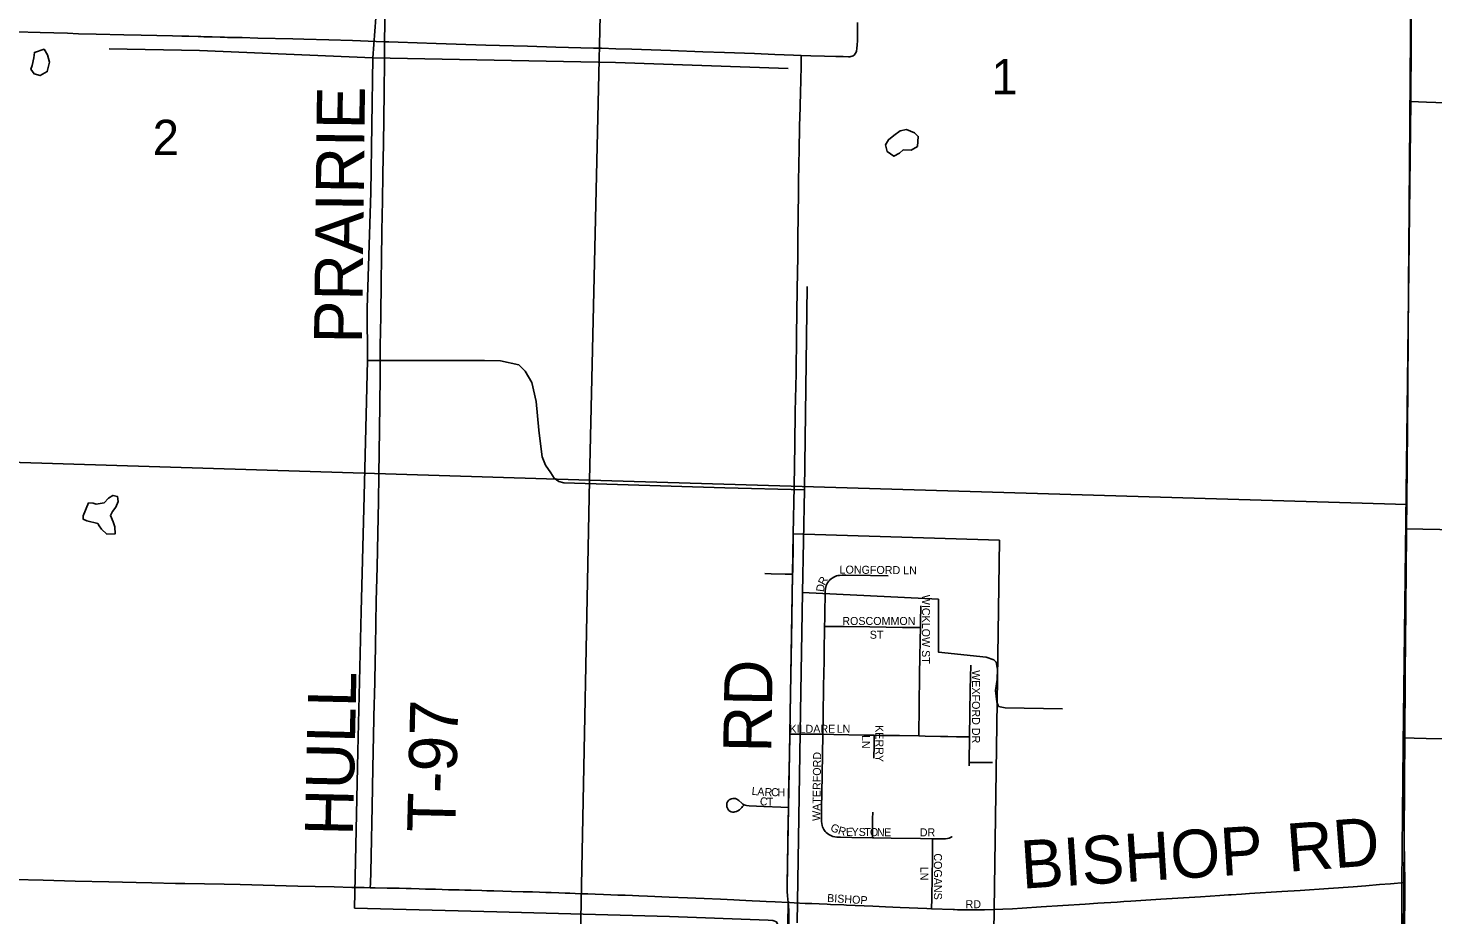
# Model space of a CAD drawing. Extents: x 1443599 to 1910620, y 1028088 to 1361369.
# Drawn here: x 1644059 to 1652833, y 1243505 to 1249043 of the extents above; entities that cross this region are included whole.
import ezdxf

# ---------------------------------------------------------------- set-up
doc = ezdxf.new("R2010")
doc.units = 0
for name, color, linetype in [('GM_X_City_Street', 7, 'Continuous'), ('GM_X_City_Street_Text', 7, 'Continuous'), ('GM_X_Corporation', 7, 'Continuous'), ('GM_X_County_Road', 7, 'Continuous'), ('GM_X_County_Road_Text', 7, 'Continuous'), ('GM_X_Minor_Lake', 7, 'Continuous'), ('GM_X_Minor_River', 7, 'Continuous'), ('GM_X_Section', 7, 'Continuous'), ('GM_X_Section_Text', 7, 'Continuous'), ('GM_X_State_Route', 7, 'Continuous'), ('GM_X_Township', 7, 'Continuous'), ('GM_X_Township_Road', 7, 'Continuous'), ('GM_X_Township_Road_Text', 7, 'Continuous'), ('GM_X_Township_Subdivision', 7, 'Continuous'), ('GM_X_Township_Subdivision_Text', 7, 'Continuous')]:
    doc.layers.add(name, color=color, linetype=linetype)

msp = doc.modelspace()

# ---------------------------------------------------------------- linework, layer by layer
at = {"layer": 'GM_X_City_Street'}
for points in [[(1649034, 1245307.2), (1649034.8, 1245357.3), (1649035.3, 1245380.2), (1649035.5, 1245396.7), (1649035.7, 1245409.8), (1649035.9, 1245419.8), (1649036, 1245426.2), (1649036.2, 1245446), (1649036.6, 1245459.1), (1649036.5, 1245469), (1649036.5, 1245482.2), (1649037.1, 1245491.8), (1649037.3, 1245511.4), (1649038.2, 1245527.5), (1649040, 1245543.3), (1649041.8, 1245552.5), (1649044.5, 1245561.5), (1649048, 1245570.1), (1649052.4, 1245578.4), (1649056.9, 1245584.6), (1649062.1, 1245591.1), (1649067.3, 1245596.8)], [(1649067.3, 1245596.8), (1649074.7, 1245603.3), (1649081.6, 1245609), (1649091.1, 1245615.1), (1649099.5, 1245619.1), (1649108.2, 1245622.2), (1649117.4, 1245624.3), (1649126.8, 1245625.7), (1649142.8, 1245626.6), (1649165.5, 1245626.9), (1649319.6, 1245624.1), (1649431.2, 1245622.4)], [(1649632.2, 1245300.5), (1649632.7, 1245333.8), (1649635, 1245435.4)], [(1649023, 1244633.2), (1649025, 1244747.3), (1649027.9, 1244934.2), (1649030.5, 1245091.6), (1649031.7, 1245170.3), (1649033.5, 1245278.5), (1649034, 1245307.2)], [(1649034, 1245307.2), (1649042.2, 1245307.2), (1649088.2, 1245307.1), (1649156.4, 1245307), (1649316.8, 1245304.5), (1649519.8, 1245301.1), (1649628.5, 1245300.5), (1649632.2, 1245300.5)], [(1649622.7, 1244623), (1649622.8, 1244626.5), (1649624.5, 1244809.3), (1649627.6, 1245009.2), (1649629.2, 1245114.1), (1649630.9, 1245219), (1649632.2, 1245300.5)], [(1649938.9, 1244617.6), (1649943.9, 1244915.1), (1649946.9, 1245065.9)], [(1648816.4, 1244635), (1648828.7, 1244634.9), (1648841, 1244634.8), (1648999.2, 1244633.6), (1649023, 1244633.2)], [(1649036.7, 1244027.2), (1649029.3, 1244038.1), (1649024.8, 1244046.2), (1649021.1, 1244054.8), (1649018.4, 1244063.7), (1649015.8, 1244076), (1649014.6, 1244088.6), (1649014.3, 1244104.8), (1649014.9, 1244170.2), (1649018.9, 1244373.5), (1649021, 1244517.8), (1649022.7, 1244619.4), (1649023, 1244633.2)], [(1649023, 1244633.2), (1649091.1, 1244632), (1649278.1, 1244628.3), (1649342.9, 1244627.1)], [(1649341.4, 1244483.4), (1649342.9, 1244564.7), (1649342.9, 1244597.1), (1649342.9, 1244627.1)], [(1649342.9, 1244627.1), (1649376.6, 1244626.5), (1649501.3, 1244625.2), (1649622.7, 1244623)], [(1649622.7, 1244623), (1649662.2, 1244622.2), (1649757.3, 1244620.2), (1649803.2, 1244619.7), (1649857.9, 1244618.2), (1649923.5, 1244617.7), (1649938.9, 1244617.6)], [(1649936.1, 1244456.8), (1649938.9, 1244617.6)], [(1649935.8, 1244436.2), (1649936.1, 1244456.8)], [(1649936.1, 1244456.8), (1649966.1, 1244456.6), (1650065.3, 1244456.1), (1650081.9, 1244456.1)], [(1649332.6, 1243987.2), (1649332.7, 1243990.8), (1649333.4, 1244044.6), (1649333.4, 1244070.1), (1649334, 1244105.9), (1649334.6, 1244146.1)], [(1649036.7, 1244027.2), (1649043.3, 1244020.3), (1649052, 1244012.8), (1649059.5, 1244007.3), (1649067.6, 1244002.7), (1649076.1, 1243998.8), (1649084.9, 1243995.8), (1649097.1, 1243993.1), (1649109.7, 1243991.5), (1649132.3, 1243990.4), (1649204.2, 1243989), (1649332.6, 1243987.2)], [(1649707.4, 1243980.6), (1649734.9, 1243980), (1649767.4, 1243979.9), (1649780.3, 1243980.4), (1649786.6, 1243980.9), (1649789.9, 1243980.9), (1649802.4, 1243982.7), (1649811.5, 1243985.1), (1649820.2, 1243988.5), (1649828.5, 1243992.7), (1649831.1, 1243994.3)], [(1649332.6, 1243987.2), (1649342, 1243987), (1649450, 1243984.9), (1649633.5, 1243982.2), (1649707.4, 1243980.6)], [(1649702.4, 1243544), (1649703.8, 1243607.1), (1649706.7, 1243748.9), (1649708.8, 1243854.2), (1649707.6, 1243969), (1649707.4, 1243980.6)], [(1648806.2, 1243582.7), (1648811.9, 1243582.5), (1648817.5, 1243582.2), (1648843.7, 1243580.8), (1648912.4, 1243577.3), (1648955, 1243575.6), (1649000.9, 1243573.8), (1649050, 1243571.8), (1649069.8, 1243571)], [(1649069.8, 1243571), (1649154.9, 1243567.4), (1649170, 1243566.8)], [(1649170, 1243566.8), (1649335.2, 1243560.4), (1649413.9, 1243556.8), (1649505.7, 1243552.6), (1649672.8, 1243545.2), (1649702.4, 1243544)], [(1649702.4, 1243544), (1649836.6, 1243538.8), (1649845, 1243538.5)], [(1649845, 1243538.5), (1649863.7, 1243538), (1649889, 1243537.2), (1649964.4, 1243536.4), (1650033.1, 1243537.1), (1650093.2, 1243538.6)]]:
    msp.add_lwpolyline(points, dxfattribs=at)
at = {"layer": 'GM_X_Corporation'}
msp.add_lwpolyline([(1648767.5, 1240933.7), (1648806.2, 1243582.8), (1648802.2, 1243623.6), (1648800.4, 1243650.6), (1648799.8, 1243698.5), (1648807.9, 1244176.6), (1648816.3, 1244635), (1648834, 1245632.3), (1648837.5, 1245885.7), (1650126.1, 1245844.6), (1650093.2, 1243538.6), (1650053.4, 1240893.8)], dxfattribs=at)
at = {"layer": 'GM_X_County_Road'}
for points in [[(1643563.9, 1243734.5), (1643597.6, 1243733.9), (1643712.5, 1243731.7), (1643827.4, 1243729), (1643968.4, 1243725.9), (1644152.2, 1243721.7), (1644352.3, 1243716.7), (1644562.3, 1243711.8), (1644732.9, 1243707.2), (1644831.4, 1243705), (1644979, 1243702.1), (1645038, 1243701), (1645284.2, 1243696.7), (1645382.7, 1243694.4), (1645743.6, 1243684.5), (1645851.8, 1243682.2), (1645969.9, 1243679.7), (1646081.5, 1243677.4), (1646157, 1243675.8), (1646195.5, 1243674.9)], [(1646195.5, 1243674.9), (1646225.9, 1243674.3), (1646301.4, 1243672.9), (1646376.9, 1243671.4), (1646419.5, 1243670.4), (1646452.3, 1243669.4), (1646501.5, 1243667.9), (1646540.9, 1243666.8), (1646603.2, 1243665.1), (1646645.9, 1243664), (1646685.2, 1243663), (1646750.8, 1243661.2), (1646786.9, 1243660.2), (1646826.3, 1243659.2), (1646891.9, 1243657.5), (1646924.7, 1243656.7), (1646967.4, 1243655.5), (1647023.1, 1243654), (1647078.9, 1243652.4), (1647151.1, 1243650.4), (1647210.2, 1243648.5), (1647252.8, 1243647.1), (1647292.2, 1243645.7), (1647325, 1243644.6), (1647374.2, 1243642.8), (1647413.5, 1243641.3), (1647443.1, 1243640.3), (1647475.8, 1243639.1), (1647515.2, 1243637.6), (1647554.5, 1243636.3), (1647600.5, 1243634.6), (1647653, 1243632.8), (1647698.9, 1243631.1), (1647741.5, 1243629.6), (1647787.5, 1243627.9), (1647833.4, 1243626.1), (1647872.7, 1243624.5), (1647928.5, 1243622.4), (1648062.9, 1243616.8), (1648177.7, 1243611.8), (1648282.6, 1243608), (1648384.3, 1243604), (1648466.3, 1243600.1), (1648502.3, 1243598.1), (1648541.7, 1243595.7), (1648581, 1243593.4), (1648630.1, 1243590.6), (1648669.4, 1243588.9), (1648725.1, 1243586.7), (1648806.2, 1243582.7)], [(1650093.2, 1243538.6), (1650147.8, 1243540.4), (1650206.6, 1243543.4), (1650268.6, 1243547.4), (1650386.5, 1243555.9), (1650520.9, 1243564.2), (1650661.7, 1243573.3), (1650740.1, 1243578.5), (1650861.4, 1243585.8), (1650903.9, 1243588.4), (1650946.6, 1243591), (1651133.2, 1243602.8), (1651310.1, 1243614.4), (1651382.3, 1243619.2), (1651503.5, 1243626.5), (1651555.9, 1243629.8), (1651572.3, 1243630.8), (1651637.8, 1243635.1), (1651687, 1243638.4), (1651890.1, 1243651.2), (1652004.8, 1243658.7), (1652181.7, 1243670.1), (1652335.5, 1243681.6), (1652414.1, 1243687.6), (1652499.1, 1243694.5), (1652567.9, 1243699.9), (1652657.2, 1243706.9)]]:
    msp.add_lwpolyline(points, dxfattribs=at)
at = {"layer": 'GM_X_Minor_Lake'}
for p, q in [((1644093.9, 1248857.7), (1644085, 1248809.7)), ((1649505.7, 1248400.7), (1649467.1, 1248373.3)), ((1644435.7, 1246077.8), (1644402.1, 1245998.1))]:
    msp.add_line(p, q, dxfattribs=at)
for points in [[(1644085, 1248809.7), (1644076.5, 1248785.8), (1644096, 1248757.3), (1644133.9, 1248746.6), (1644178.4, 1248771.8), (1644191.5, 1248829.8), (1644180.4, 1248876.1), (1644159, 1248910.6), (1644098.6, 1248891.7), (1644093.9, 1248857.7)], [(1649467.1, 1248373.3), (1649432.5, 1248345.9), (1649413.9, 1248314.1), (1649425.1, 1248271.7), (1649466.6, 1248242.9), (1649501, 1248262.3), (1649525.5, 1248281.9), (1649575.5, 1248281), (1649614, 1248304.3), (1649619.2, 1248366.4), (1649595.6, 1248388.9), (1649545.9, 1248409.9), (1649505.7, 1248400.7)], [(1644402.1, 1245998.1), (1644403.7, 1245976), (1644425.5, 1245965.6), (1644493.4, 1245950.3), (1644503.1, 1245936), (1644516.7, 1245913.7), (1644550.2, 1245883), (1644602.3, 1245884), (1644601.1, 1245928.2), (1644589.7, 1245960.5), (1644572.4, 1245998.9), (1644584.9, 1246024.8), (1644607.5, 1246052.5), (1644622.1, 1246086.3), (1644616.7, 1246118.5), (1644588.8, 1246125.1), (1644560.4, 1246107.5), (1644533.8, 1246077.9), (1644483.6, 1246070.8), (1644465.7, 1246077.2), (1644435.7, 1246077.8)]]:
    msp.add_lwpolyline(points, dxfattribs=at)
at = {"layer": 'GM_X_Minor_River'}
for points in [[(1646230, 1249106.4), (1646211.2, 1248858), (1646199.2, 1248017.3), (1646177.5, 1247295.2), (1646179.3, 1246968.1), (1646157.2, 1246121.6), (1646139.5, 1245399.4), (1646118.9, 1244526.8), (1646098.2, 1243547.8), (1646987.2, 1243525.1), (1648064.3, 1243494.8), (1648680.9, 1243473.1), (1648710.8, 1243470.6), (1648732.7, 1243462.1), (1648740.5, 1243447.9), (1648736.6, 1243034.6), (1648710, 1242160.1), (1648687.7, 1241303.5), (1648672.7, 1240517.1), (1648662.8, 1240206.2), (1648660.5, 1240188.1), (1648642.2, 1240178.4), (1648598.3, 1240187.3), (1647438.7, 1240195)], [(1648806, 1248791.1), (1647727, 1248827.4), (1646211.2, 1248858), (1645128.4, 1248902.4), (1644565.7, 1248913)], [(1648862.8, 1243455.7), (1648883.9, 1244773.8), (1648896, 1245518.2), (1648908.2, 1246160.2), (1648924.4, 1247430.2)], [(1646179.3, 1246968.1), (1646910.4, 1246966.4), (1647008.5, 1246964.5), (1647124.2, 1246940.3), (1647163.6, 1246901.4), (1647204.3, 1246830.4), (1647232.1, 1246711.5), (1647248.7, 1246532.5), (1647260.8, 1246430), (1647269.6, 1246365.6), (1647290.6, 1246313), (1647323.8, 1246266.2), (1647345.1, 1246231.7), (1647372.8, 1246211.1), (1647404.7, 1246204.5), (1648411.7, 1246171.5), (1648908.2, 1246160.2)], [(1648896, 1245518.2), (1649744.5, 1245476.2), (1649744.3, 1245147), (1650042.2, 1245115.3), (1650091.9, 1245098.3), (1650105.7, 1245084.1), (1650112.8, 1245039.8), (1650111.6, 1244975.6), (1650102.3, 1244907.5), (1650108.9, 1244835.1), (1650120.4, 1244806.8), (1650162.3, 1244798), (1650520.8, 1244791.3)]]:
    msp.add_lwpolyline(points, dxfattribs=at)
at = {"layer": 'GM_X_Section'}
for points in [[(1642273.8, 1251718), (1647442.2, 1251574.1), (1647688.2, 1251566.9), (1647566, 1246220), (1642195.8, 1246386.6)], [(1647688.2, 1251566.9), (1652712.1, 1251386.9), (1652670.3, 1246068.9), (1647566, 1246220)], [(1658708, 1251170), (1658541.4, 1245799.6), (1652666.3, 1245916.9), (1652670.3, 1246068.9), (1652712.1, 1251386.9)], [(1647566, 1246220), (1647460.7, 1240949), (1642126.5, 1241101.1), (1642195.8, 1246386.6)], [(1647566, 1246220), (1652670.3, 1246068.9), (1652666.3, 1245916.9), (1652633, 1240795), (1647460.7, 1240949)], [(1658541.4, 1245799.6), (1658369.4, 1240479.4), (1652630.6, 1240616.9), (1652633, 1240795), (1652666.3, 1245916.9)]]:
    msp.add_lwpolyline(points, close=True, dxfattribs=at)
at = {"layer": 'GM_X_State_Route'}
for points in [[(1652657.2, 1243706.9), (1652652.9, 1243968.7), (1652654.6, 1244346.5), (1652656.5, 1244592.8), (1652656.6, 1244610.8), (1652657.7, 1244823.3), (1652658.9, 1245051.3), (1652661.4, 1245198.6), (1652671.4, 1246118.4), (1652673.9, 1246530.1), (1652678.2, 1247104), (1652680.6, 1247447.3), (1652688.7, 1248301.4), (1652689.9, 1248500.7), (1652690.6, 1248583.7), (1652693.6, 1248941.1), (1652694.2, 1249140.4), (1652694.7, 1249368.5), (1652703.6, 1250070.7), (1652708.6, 1250467.4), (1652711, 1250813.3), (1652717.3, 1251391.9)], [(1652655.1, 1243284.5), (1652655.3, 1243348.7), (1652657.2, 1243706.9)]]:
    msp.add_lwpolyline(points, dxfattribs=at)
at = {"layer": 'GM_X_Township'}
for points in [[(1642251.2, 1251690.6), (1645044.3, 1251622.4), (1646184.9, 1251594.6), (1646343.5, 1251588.9), (1647447, 1251549), (1647514.9, 1254179.2), (1652711.5, 1254020.5), (1652694.3, 1251369.9), (1652703.9, 1250081), (1652694.8, 1248584.5), (1652647.7, 1244568.1), (1652639.4, 1243702.3), (1652638.8, 1243246), (1652637.5, 1242327.1), (1652637.3, 1242139.5), (1652635.4, 1240698), (1652622.9, 1239455.1), (1652631.4, 1237446.4)], [(1652631.4, 1237446.4), (1652622.9, 1239455.1), (1652635.4, 1240698), (1652637.3, 1242139.5), (1652637.5, 1242327.1), (1652638.8, 1243246), (1652639.4, 1243702.3), (1652647.7, 1244568.1), (1652694.8, 1248584.5), (1652703.9, 1250081), (1652694.3, 1251369.9), (1652711.5, 1254020.5), (1653835, 1254003.1), (1658771.9, 1253795.3), (1658710.5, 1251150), (1659833.7, 1251105.4), (1660048.2, 1251101), (1660641.6, 1251088.9), (1662338.8, 1251054.2), (1663825.9, 1250983.2), (1669135.5, 1250873.1), (1669282.7, 1250871), (1671577.1, 1250816.2), (1674492, 1250746.6)]]:
    msp.add_lwpolyline(points, dxfattribs=at)
at = {"layer": 'GM_X_Township_Road'}
for points in [[(1646285.6, 1248957.9), (1646285.7, 1248962), (1646289.1, 1249182), (1646296, 1249529.9), (1646302.1, 1249766.2), (1646309.4, 1250084.6), (1646315.9, 1250334), (1646317.5, 1250462), (1646318.7, 1250544.1), (1646322.7, 1250734.5), (1646326.6, 1250901.9), (1646329.8, 1251029.9), (1646333, 1251154.6), (1646334.3, 1251243.2), (1646335.7, 1251299.2)], [(1648888.5, 1248871.7), (1648947, 1248870.2), (1649033, 1248867.9), (1649103, 1248866), (1649149.9, 1248864.8), (1649183.3, 1248863.9), (1649191.2, 1248864.4), (1649198.7, 1248865.5), (1649206.1, 1248867.4), (1649212.2, 1248870.2), (1649218, 1248874.4), (1649223.2, 1248880.1), (1649227, 1248886), (1649230.1, 1248892.8), (1649232.4, 1248900), (1649235.5, 1248915.4), (1649238.1, 1248939.4), (1649239, 1248963.8), (1649239.5, 1248988.2), (1649239.9, 1249036), (1649240.2, 1249078.2)], [(1643982.9, 1249019.1), (1644133.9, 1249015.2), (1644304.5, 1249010.9), (1644373.3, 1249008.2), (1644484.3, 1249005.2), (1644656.4, 1249000.7), (1644765.8, 1248998.8), (1644861.8, 1248996.3), (1644960.1, 1248994.3), (1645019.2, 1248993), (1645061.8, 1248991.8), (1645120.8, 1248990.1), (1645137.1, 1248989.7), (1645156.8, 1248989.2), (1645183.1, 1248988.5), (1645209.3, 1248987.8), (1645258.5, 1248986.4), (1645284.7, 1248985.6), (1645304.4, 1248985.2), (1645396.3, 1248983.5), (1645494.7, 1248980.9), (1645711.3, 1248975.6), (1645780.2, 1248973.9), (1645937.7, 1248969.1), (1646085.4, 1248965.2), (1646233, 1248960.2), (1646285.6, 1248957.9)], [(1646195.5, 1243674.9), (1646196.4, 1243703.5), (1646198.6, 1243772.3), (1646201.5, 1243874.1), (1646208.6, 1244182.6), (1646212.9, 1244422.2), (1646221.1, 1244832.5), (1646221.9, 1244868.6), (1646228.3, 1245183.7), (1646233.3, 1245466), (1646238.6, 1245676.1), (1646242.8, 1245889.4), (1646247.4, 1246086.4), (1646250.3, 1246253.7), (1646251.8, 1246398.1), (1646252.7, 1246532.7), (1646256.9, 1246864.3), (1646257.5, 1246992.4), (1646258.4, 1247058), (1646261.2, 1247241.9), (1646263.6, 1247465.1), (1646265.8, 1247603), (1646268, 1247770.4), (1646270.3, 1247878.8), (1646272, 1247957.5), (1646274.8, 1248138.1), (1646277.8, 1248318.6), (1646282.6, 1248640.3), (1646284.7, 1248840.5), (1646285.6, 1248957.9)], [(1646285.6, 1248957.9), (1646311.7, 1248956.8), (1646370.7, 1248954.6), (1646606.9, 1248946.6), (1646918.7, 1248937.3), (1647004, 1248935), (1647177.9, 1248929.9), (1647355.1, 1248924.3), (1647591.3, 1248918.3), (1647640.5, 1248917), (1647729.1, 1248914.1), (1647830.8, 1248910.6), (1648070.3, 1248902.4), (1648273.6, 1248894.7), (1648408.2, 1248889.8), (1648595.2, 1248883.7), (1648723.2, 1248878.7), (1648839.2, 1248874.1), (1648888.5, 1248871.7)], [(1648872.1, 1248155.3), (1648875.1, 1248321.8), (1648876.3, 1248383.5), (1648877.1, 1248432.2), (1648880.6, 1248547.7), (1648883.8, 1248653.6), (1648885.3, 1248703.1), (1648887.2, 1248819.3), (1648888.5, 1248871.7)], [(1652690.6, 1248583.7), (1652743.2, 1248581.7), (1652792.4, 1248579.8), (1652966.3, 1248574.7)], [(1648837.5, 1245885.7), (1648843.6, 1246180.7), (1648847.7, 1246443.1), (1648850.9, 1246648), (1648855.2, 1246885.8), (1648859.3, 1247123.5), (1648863.2, 1247410.4), (1648863.9, 1247517), (1648866.7, 1247615.3), (1648867.1, 1247680.7), (1648867, 1247770.1), (1648867.8, 1247834.9), (1648868.7, 1247908.2), (1648870.1, 1247981.7), (1648870.3, 1248054), (1648871.5, 1248119.5), (1648872.1, 1248155.3)], [(1648834, 1245632.4), (1648834.4, 1245650.7), (1648837, 1245822.9), (1648837.5, 1245885.7)], [(1648816.4, 1244635), (1648819.8, 1244888), (1648826.1, 1245224.2), (1648834, 1245632.4)], [(1648807.9, 1244176.6), (1648809.1, 1244256.4), (1648814.5, 1244494.2), (1648816.4, 1244635)], [(1652656.6, 1244610.8), (1652715.6, 1244609.4), (1652791, 1244607.6), (1652902.6, 1244605.1)], [(1648806.2, 1243582.7), (1648802.1, 1243623.6), (1648800.4, 1243650.6), (1648799.8, 1243698.5), (1648801.3, 1243788.9), (1648805, 1243985.7), (1648807.9, 1244176.6)], [(1648793.2, 1242663.7), (1648794.2, 1242731.8), (1648807, 1243297.7), (1648810.6, 1243486.3), (1648810.4, 1243533.3), (1648808.5, 1243560.2), (1648806.2, 1243582.7)]]:
    msp.add_lwpolyline(points, dxfattribs=at)
at = {"layer": 'GM_X_Township_Subdivision'}
for points in [[(1648660.1, 1245638), (1648700.2, 1245636.2), (1648788.5, 1245633.6), (1648834, 1245632.4)], [(1648526.3, 1244189.6), (1648521.8, 1244182.3), (1648516.7, 1244175.4), (1648502, 1244162.1), (1648492.6, 1244155.9), (1648484.4, 1244151.4), (1648474.1, 1244148), (1648466, 1244146.8), (1648457.7, 1244147.2), (1648449.8, 1244149.3), (1648442.4, 1244153), (1648435.8, 1244158.1), (1648430.5, 1244164.4), (1648426.4, 1244171.6), (1648423.8, 1244179.4), (1648422.6, 1244187.6), (1648422.7, 1244195.9), (1648424.2, 1244204), (1648427.4, 1244211.6), (1648432.2, 1244218.2), (1648438.3, 1244223.7), (1648445.4, 1244228.1), (1648453, 1244231.2), (1648461.1, 1244233), (1648469.2, 1244233.2), (1648477.3, 1244231.6), (1648485, 1244228.5), (1648492, 1244224.3), (1648498.6, 1244219.3), (1648517.2, 1244202.7), (1648523.8, 1244197.7), (1648530.8, 1244193.5), (1648538.3, 1244190.3), (1648546.2, 1244188.1), (1648562.6, 1244185.8), (1648653.5, 1244182.1), (1648760.8, 1244178.3), (1648807.9, 1244176.6)]]:
    msp.add_lwpolyline(points, dxfattribs=at)

# ---------------------------------------------------------------- texts
at = {"layer": 'GM_X_City_Street_Text'}
for s, rotation, p in [('LONGFORD LN', 359.41275, (1649127.2, 1245637.1)), ('D', 82.06155, (1649029.3, 1245520.3)), ('R', 62.0661, (1649034, 1245559.5)), ('WICKLOW ST', 270, (1649642.2, 1245504.5)), ('ROSCOMMON', 0.00001, (1649144.4, 1245315.9)), ('ST', 0.00001, (1649316, 1245229.9)), ('WEXFORD DR', 270, (1649954.6, 1245033.7)), ('KILDARE', 0.00001, (1648814.4, 1244642.5)), ('LN', 0.00001, (1649109.2, 1244642.5)), ('LN', 270, (1649266.8, 1244628.9)), ('KERRY', 270, (1649351.7, 1244690.5)), ('WATERFORD', 89.3424, (1649007.4, 1244091.9)), ('G', 333.98228, (1649065.2, 1244034.5)), ('R', 344.33891, (1649113.9, 1244011.6)), ('E', 0.62339, (1649167.4, 1243998.9)), ('Y', 359.25679, (1649202.3, 1243999.3)), ('S', 359.23501, (1649246.3, 1243998.7)), ('T', 359.23501, (1649281.5, 1243998.3)), ('O', 359.24952, (1649316.7, 1243997.8)), ('N', 359.23494, (1649360.7, 1243997.2)), ('E', 359.24093, (1649404.7, 1243996.6)), ('DR', 0.00001, (1649628.4, 1243995.9)), ('COGANS', 270, (1649717, 1243889.7)), ('LN', 270, (1649632, 1243806.1)), ('BISHOP', 356.49856, (1649048.4, 1243586.7)), ('RD', 0.00001, (1649914.4, 1243547.1))]:
    msp.add_text(s, height=50, rotation=rotation, dxfattribs=at).set_placement(p)
at = {"layer": 'GM_X_County_Road_Text'}
for s, rotation, p in [('RD', 4.39928, (1651931.4, 1243774.2)), ('BISHOP', 3.65971, (1650267.9, 1243668.7))]:
    msp.add_text(s, height=300, rotation=rotation, dxfattribs=at).set_placement(p)
at = {"layer": 'GM_X_Section_Text'}
for s, p in [('1', (1650075, 1248628.8)), ('2', (1644836.8, 1248249.8))]:
    msp.add_text(s, height=221, rotation=0.00001, dxfattribs=at).set_placement(p)
at = {"layer": 'GM_X_Township_Road_Text'}
for s, rotation, p in [('PRAIRIE', 89.31786, (1646144.3, 1247071.9)), ('RD', 89.01542, (1648700.1, 1244517.5)), ('HULL', 88.71452, (1646087.2, 1243997.5)), ('T-97', 88.58608, (1646725.8, 1244018.6))]:
    msp.add_text(s, height=300, rotation=rotation, dxfattribs=at).set_placement(p)
at = {"layer": 'GM_X_Township_Subdivision_Text'}
for s, rotation, p in [('L', 355.07524, (1648576.7, 1244255.5)), ('A', 355.094, (1648611.8, 1244252.5)), ('R', 357.28455, (1648657.7, 1244248.6)), ('C', 0.06527, (1648699.9, 1244246.6)), ('H', 0.00001, (1648739.5, 1244246.7)), ('C', 353.06174, (1648627, 1244192.6)), ('T', 359.53103, (1648672.4, 1244187.4))]:
    msp.add_text(s, height=50, rotation=rotation, dxfattribs=at).set_placement(p)

doc.saveas('drawing.dxf')
